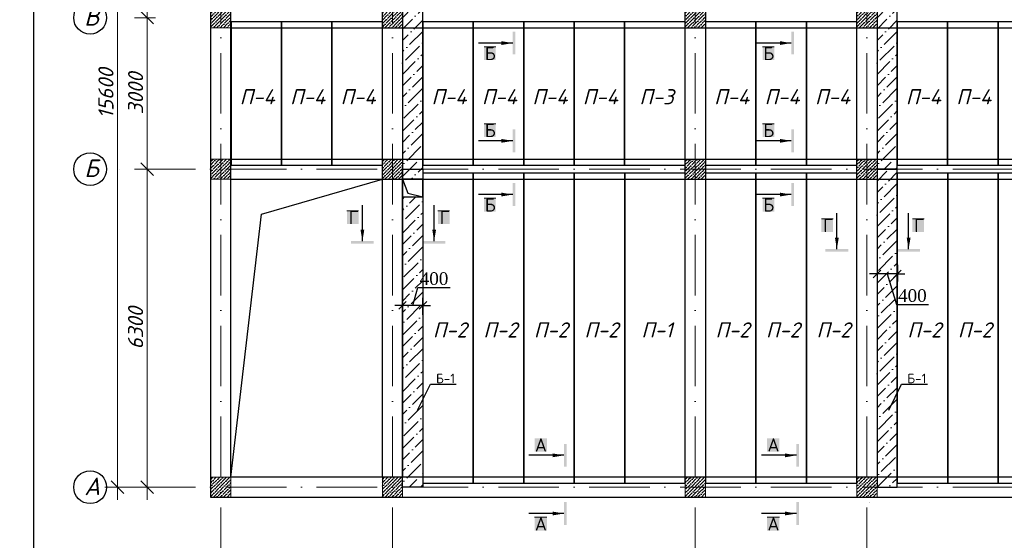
# Model space of a CAD drawing. Header units: millimetres. Extents: x 363306 to 7757304, y 1022887 to 1207196.
# Tile 592 of 656: x 2043425 to 2062932, y 1068966 to 1079277. Entities that reach past the tile are written whole.
import ezdxf

# ---------------------------------------------------------------- set-up
doc = ezdxf.new("R2010")
doc.units = ezdxf.units.MM
doc.linetypes.add('ACAD_ISO10W100', pattern=[18, 12, -3, 0, -3])
for name, color, linetype, lineweight in [('.', 7, 'Continuous', 15), ('PLAN', 250, 'Continuous', 25), ('размеры', 12, 'Continuous', 15)]:
    doc.layers.add(name, color=color, linetype=linetype, lineweight=lineweight)
for name, color, linetype in [('0 @ 100', 7, 'Continuous'), ('PDF3_0', 7, 'Continuous'), ('PDF3_Text', 7, 'Continuous')]:
    doc.layers.add(name, color=color, linetype=linetype)
doc.styles.add('Arial Gyr', font='arial.ttf')
doc.styles.add('iso', font='isocpeur.TTF')
doc.styles.add('PDF ISOCPEUR', font='isocpeur.TTF')
doc.styles.add('PDF ISOCPEUR Italic', font='isocpeui.ttf')
doc.styles.get("Standard").update_dxf_attribs({"font": 'isocpeui.ttf'})
doc.styles.add('WMF-Times New Roman0', font='times.ttf')
doc.styles.add('ГОСТ 2.304', font='isocpeui.ttf')
doc.dimstyles.new('12121212', dxfattribs={"dimtxt": 200, "dimasz": 200, "dimexe": 200, "dimexo": 100, "dimgap": 100, "dimtad": 1, "dimdec": 0, "dimzin": 0, "dimdsep": 46, "dimtxsty": 'Standard', "dimblk": 'OBLIQUE', "dimcen": 200, "dimdle": 200, "dimclrd": 5, "dimclre": 5, "dimclrt": 5, "dimadec": 0, "dimazin": 0, "dimtfac": 1, "dimtdec": 0, "dimtofl": 0, "dimtmove": 1, "dimatfit": 3, "dimldrblk": 'OBLIQUE', "dimfxl": 0, "dimtolj": 1, "dimtzin": 0, "dimlwd": 9, "dimlwe": 9, "dimarcsym": 0})
doc.dimstyles.new('Copy of 9580548', dxfattribs={"dimtxt": 150, "dimasz": 150, "dimexe": 150, "dimexo": 20, "dimgap": 80, "dimtad": 1, "dimtxsty": 'Arial Gyr', "dimblk": 'OBLIQUE', "dimcen": 5, "dimdle": 150, "dimadec": 0, "dimazin": 0, "dimtfac": 1, "dimtmove": 0, "dimatfit": 1, "dimldrblk": 'OBLIQUE', "dimfxl": 0, "dimarcsym": 0})
pattern_1 = [(45, (2051009.86, 1079317.01), (84.19, 308.6963), [396.875, -79.375, 0, -79.375])]

# ---------------------------------------------------------------- blocks, each defined once
blk = doc.blocks.new('_Oblique')
at = {"color": 0, "linetype": 'ByBlock', "lineweight": -2}
blk.add_line((-0.5, -0.5), (0.5, 0.5), dxfattribs=at)
blk = doc.blocks.new('*D2168')
at = {"color": 5, "lineweight": 9, "transparency": 16777216}
for p, q in [((2045951, 1069767), (2045951, 1076567)), ((2046116, 1076317), (2045701, 1076317)), ((2046116, 1070017), (2045701, 1070017))]:
    blk.add_line(p, q, dxfattribs=at)
at = {"layer": 'Defpoints', "color": 0, "lineweight": 30, "transparency": 16777216}
for p in [(2045951, 1076317), (2046216, 1076317), (2046216, 1070017)]:
    blk.add_point(p, dxfattribs=at)
at = {"color": 5, "lineweight": 9, "transparency": 16777216, "xscale": 250, "yscale": 250, "zscale": 250}
for p, rotation in [((2045951, 1076317), 90), ((2045951, 1070017), 270)]:
    blk.add_blockref('_Oblique', p, dxfattribs=dict(at, rotation=rotation))
at = {"color": 5, "lineweight": 40, "transparency": 16777216, "insert": (2045721, 1073167), "char_height": 300, "attachment_point": 5, "rotation": 90}
blk.add_mtext('\\A1;6300', dxfattribs=at)
blk = doc.blocks.new('*D2169')
at = {"color": 5, "lineweight": 9, "transparency": 16777216}
for p, q in [((2045951, 1079567), (2045951, 1076067)), ((2046116, 1079317), (2045701, 1079317)), ((2046116, 1076317), (2045701, 1076317))]:
    blk.add_line(p, q, dxfattribs=at)
at = {"layer": 'Defpoints', "color": 0, "lineweight": 30, "transparency": 16777216}
for p in [(2046216, 1079317), (2045951, 1076317), (2046216, 1076317)]:
    blk.add_point(p, dxfattribs=at)
at = {"color": 5, "lineweight": 9, "transparency": 16777216, "xscale": 250, "yscale": 250, "zscale": 250}
for p, rotation in [((2045951, 1079317), 90), ((2045951, 1076317), 270)]:
    blk.add_blockref('_Oblique', p, dxfattribs=dict(at, rotation=rotation))
at = {"color": 5, "lineweight": 40, "transparency": 16777216, "insert": (2045721, 1077817), "char_height": 300, "attachment_point": 5, "rotation": 90}
blk.add_mtext('\\A1;3000', dxfattribs=at)
blk = doc.blocks.new('*D2170')
at = {"color": 5, "lineweight": 9, "transparency": 16777216}
for p, q in [((2045951, 1085867), (2045951, 1079067)), ((2046116, 1085617), (2045701, 1085617)), ((2046116, 1079317), (2045701, 1079317))]:
    blk.add_line(p, q, dxfattribs=at)
at = {"layer": 'Defpoints', "color": 0, "lineweight": 30, "transparency": 16777216}
for p in [(2046216, 1085617), (2045951, 1079317), (2046216, 1079317)]:
    blk.add_point(p, dxfattribs=at)
at = {"color": 5, "lineweight": 9, "transparency": 16777216, "xscale": 250, "yscale": 250, "zscale": 250}
for p, rotation in [((2045951, 1085617), 90), ((2045951, 1079317), 270)]:
    blk.add_blockref('_Oblique', p, dxfattribs=dict(at, rotation=rotation))
at = {"color": 5, "lineweight": 40, "transparency": 16777216, "insert": (2045721, 1082467), "char_height": 300, "attachment_point": 5, "rotation": 90}
blk.add_mtext('\\A1;6300', dxfattribs=at)
blk = doc.blocks.new('*D2171')
at = {"color": 5, "lineweight": 9, "transparency": 16777216}
for p, q in [((2045364, 1085867), (2045364, 1069767)), ((2045871, 1085617), (2045114, 1085617)), ((2045871, 1070017), (2045114, 1070017))]:
    blk.add_line(p, q, dxfattribs=at)
at = {"layer": 'Defpoints', "color": 0, "lineweight": 30, "transparency": 16777216}
for p in [(2045971, 1085617), (2045364, 1070017), (2045971, 1070017)]:
    blk.add_point(p, dxfattribs=at)
at = {"color": 5, "lineweight": 9, "transparency": 16777216, "xscale": 250, "yscale": 250, "zscale": 250}
for p, rotation in [((2045364, 1085617), 90), ((2045364, 1070017), 270)]:
    blk.add_blockref('_Oblique', p, dxfattribs=dict(at, rotation=rotation))
at = {"color": 5, "lineweight": 40, "transparency": 16777216, "insert": (2045134, 1077817), "char_height": 300, "attachment_point": 5, "rotation": 90}
blk.add_mtext('\\A1;15600', dxfattribs=at)
blk = doc.blocks.new('*D2176')
at = {"color": 0, "linetype": 'ByBlock', "lineweight": -2, "transparency": 16777216}
for p, q in [((2051211, 1073619), (2051316, 1073971)), ((2051316, 1073971), (2051951, 1073971)), ((2051009, 1073440), (2051009, 1073769)), ((2051413, 1073440), (2051413, 1073769)), ((2051009, 1073619), (2050859, 1073619)), ((2051413, 1073619), (2051009, 1073619)), ((2051413, 1073619), (2051009, 1073619)), ((2051413, 1073619), (2051563, 1073619))]:
    blk.add_line(p, q, dxfattribs=at)
at = {"layer": 'Defpoints', "color": 0, "linetype": 'ByBlock', "lineweight": 30, "transparency": 16777216}
for p in [(2051009, 1073619), (2051009, 1073420), (2051413, 1073420)]:
    blk.add_point(p, dxfattribs=at)
at = {"color": 0, "linetype": 'ByBlock', "lineweight": -2, "transparency": 16777216, "xscale": 150, "yscale": 150, "zscale": 150}
blk.add_blockref('_Oblique', (2051009, 1073619), dxfattribs=at)
at = {"color": 0, "linetype": 'ByBlock', "lineweight": -2, "transparency": 16777216, "xscale": 150, "yscale": 150, "zscale": 150, "rotation": 180}
blk.add_blockref('_Oblique', (2051413, 1073619), dxfattribs=at)
at = {"color": 0, "linetype": 'ByBlock', "lineweight": 0, "transparency": 16777216, "insert": (2051634, 1074148), "char_height": 250, "attachment_point": 5, "style": 'WMF-Times New Roman0'}
blk.add_mtext('400', dxfattribs=at)
blk = doc.blocks.new('*D2179')
at = {"color": 0, "linetype": 'ByBlock', "lineweight": -2, "transparency": 16777216}
for p, q in [((2060410, 1074421), (2060410, 1074092)), ((2060813, 1074421), (2060813, 1074092)), ((2060410, 1074242), (2060260, 1074242)), ((2060813, 1074242), (2060410, 1074242)), ((2060813, 1074242), (2060410, 1074242)), ((2060612, 1074242), (2060794, 1073635)), ((2060813, 1074242), (2060963, 1074242)), ((2060794, 1073635), (2061428, 1073635))]:
    blk.add_line(p, q, dxfattribs=at)
at = {"layer": 'Defpoints', "color": 0, "linetype": 'ByBlock', "lineweight": 30, "transparency": 16777216}
for p in [(2060410, 1074441), (2060813, 1074441), (2060410, 1074242)]:
    blk.add_point(p, dxfattribs=at)
at = {"color": 0, "linetype": 'ByBlock', "lineweight": -2, "transparency": 16777216, "xscale": 150, "yscale": 150, "zscale": 150}
blk.add_blockref('_Oblique', (2060410, 1074242), dxfattribs=at)
at = {"color": 0, "linetype": 'ByBlock', "lineweight": -2, "transparency": 16777216, "xscale": 150, "yscale": 150, "zscale": 150, "rotation": 180}
blk.add_blockref('_Oblique', (2060813, 1074242), dxfattribs=at)
at = {"color": 0, "linetype": 'ByBlock', "lineweight": 0, "transparency": 16777216, "insert": (2061111, 1073812), "char_height": 250, "attachment_point": 5, "style": 'WMF-Times New Roman0'}
blk.add_mtext('400', dxfattribs=at)

msp = doc.modelspace()

# ---------------------------------------------------------------- hatches: boundary and pattern name
at = {"layer": '.', "ltscale": 100, "true_color": 0x636466}
h = msp.add_hatch(dxfattribs=at)
h.set_pattern_fill('ANSI36', color=251, scale=50)
h.set_pattern_definition(pattern_1)
h.paths.add_polyline_path([(2051409.859, 1085617.008), (2051009.859, 1085617.008), (2051009.859, 1085417.008), (2051409.859, 1085417.008)])
h.paths.add_polyline_path([(2051409.859, 1085417.008), (2051009.859, 1085417.008), (2051009.859, 1079867.008), (2051409.859, 1079867.008)])
h.paths.add_polyline_path([(2051409.859, 1079517.008), (2051009.859, 1079517.008), (2051009.859, 1076317.008), (2051409.859, 1076317.008)])
h = msp.add_hatch(dxfattribs=at)
h.set_pattern_fill('ANSI36', color=251, scale=50)
h.set_pattern_definition([(45, (2060409.86, 1079317.01), (84.19, 308.6963), [396.875, -79.375, 0, -79.375])])
h.paths.add_polyline_path([(2060809.859, 1085617.008), (2060409.859, 1085617.008), (2060409.859, 1085417.008), (2060809.859, 1085417.008)])
h.paths.add_polyline_path([(2060809.859, 1085417.008), (2060409.859, 1085417.008), (2060409.859, 1079867.008), (2060809.859, 1079867.008)])
h.paths.add_polyline_path([(2060809.859, 1079517.008), (2060409.859, 1079517.008), (2060409.859, 1076317.008), (2060809.859, 1076317.008)])
h = msp.add_hatch(dxfattribs=at)
h.set_pattern_fill('ANSI36', color=251, scale=50)
h.set_pattern_definition(pattern_1)
h.paths.add_polyline_path([(2051409.859, 1070017.008), (2051009.859, 1070017.008), (2051009.859, 1070217.008), (2051409.859, 1070217.008)])
h.paths.add_polyline_path([(2051409.859, 1070217.008), (2051009.859, 1070217.008), (2051009.859, 1075767.008), (2051409.859, 1075767.008)])
h.paths.add_polyline_path([(2051409.859, 1076117.008), (2051009.859, 1076117.008), (2051009.859, 1076317.008), (2051409.859, 1076317.008)])
h = msp.add_hatch(dxfattribs=at)
h.set_pattern_fill('ANSI36', color=251, scale=50)
h.set_pattern_definition([(45, (2060410.74, 1070017.01), (84.19, 308.6963), [396.875, -79.375, 0, -79.375])])
h.paths.add_polyline_path([(2060810.74, 1076317.008), (2060410.74, 1076317.008), (2060410.74, 1076117.008), (2060810.74, 1076117.008)])
h.paths.add_polyline_path([(2060810.74, 1076117.008), (2060410.74, 1076117.008), (2060410.74, 1070217.008), (2060810.74, 1070217.008)])
h.paths.add_polyline_path([(2060810.74, 1070217.008), (2060410.74, 1070217.008), (2060410.74, 1070017.008), (2060810.74, 1070017.008)])
at = {"ltscale": 100}
h = msp.add_hatch(dxfattribs=at)
h.set_pattern_fill('ANSI36', color=256, scale=15, style=0)
h.set_pattern_definition([(45, (-14970552.69, 10262347.01), (25.25697034, 92.60889125), [119.0625, -23.8125, 0, -23.8125])])
h.paths.add_polyline_path([(2047609.859, 1079517.008), (2047209.859, 1079517.008), (2047209.859, 1079117.008), (2047609.859, 1079117.008)])
h = msp.add_hatch(dxfattribs=at)
h.set_pattern_fill('ANSI36', color=256, scale=15, style=0)
h.set_pattern_definition([(45, (-14973952.69, 10262347.01), (25.25697034, 92.60889125), [119.0625, -23.8125, 0, -23.8125])])
h.paths.add_polyline_path([(2051009.859, 1079517.008), (2050609.859, 1079517.008), (2050609.859, 1079117.008), (2051009.859, 1079117.008)])
h = msp.add_hatch(dxfattribs=at)
h.set_pattern_fill('ANSI36', color=256, scale=15, style=0)
h.set_pattern_definition([(45, (-14987152.69, 10262347.01), (25.25697034, 92.60889125), [119.0625, -23.8125, 0, -23.8125])])
h.paths.add_polyline_path([(2057009.859, 1079517.008), (2056609.859, 1079517.008), (2056609.859, 1079117.008), (2057009.859, 1079117.008)])
h = msp.add_hatch(dxfattribs=at)
h.set_pattern_fill('ANSI36', color=256, scale=15, style=0)
h.set_pattern_definition([(45, (-14983752.69, 10262347.01), (25.25697034, 92.60889125), [119.0625, -23.8125, 0, -23.8125])])
h.paths.add_polyline_path([(2060409.859, 1079517.008), (2060009.859, 1079517.008), (2060009.859, 1079117.008), (2060409.859, 1079117.008)])
h = msp.add_hatch(dxfattribs=at)
h.set_pattern_fill('ANSI36', color=256, scale=15, style=0)
h.set_pattern_definition([(45, (-14970552.69, 10259347.01), (25.25697034, 92.60889125), [119.0625, -23.8125, 0, -23.8125])])
h.paths.add_polyline_path([(2047609.859, 1076517.008), (2047209.859, 1076517.008), (2047209.859, 1076117.008), (2047609.859, 1076117.008)])
h = msp.add_hatch(dxfattribs=at)
h.set_pattern_fill('ANSI36', color=256, scale=15, style=0)
h.set_pattern_definition([(45, (-14973952.69, 10259347.01), (25.25697034, 92.60889125), [119.0625, -23.8125, 0, -23.8125])])
h.paths.add_polyline_path([(2051009.859, 1076517.008), (2050609.859, 1076517.008), (2050609.859, 1076117.008), (2051009.859, 1076117.008)])
h = msp.add_hatch(dxfattribs=at)
h.set_pattern_fill('ANSI36', color=256, scale=15, style=0)
h.set_pattern_definition([(45, (-14987152.69, 10259347.01), (25.25697034, 92.60889125), [119.0625, -23.8125, 0, -23.8125])])
h.paths.add_polyline_path([(2057009.859, 1076517.008), (2056609.859, 1076517.008), (2056609.859, 1076117.008), (2057009.859, 1076117.008)])
h = msp.add_hatch(dxfattribs=at)
h.set_pattern_fill('ANSI36', color=256, scale=15, style=0)
h.set_pattern_definition([(45, (-14983752.69, 10259347.01), (25.25697034, 92.60889125), [119.0625, -23.8125, 0, -23.8125])])
h.paths.add_polyline_path([(2060409.859, 1076517.008), (2060009.859, 1076517.008), (2060009.859, 1076117.008), (2060409.859, 1076117.008)])
h = msp.add_hatch(dxfattribs=at)
h.set_pattern_fill('ANSI36', color=256, scale=15, style=0)
h.set_pattern_definition([(45, (-14996552.69, 10253047.01), (25.25697034, 92.60889125), [119.0625, -23.8125, 0, -23.8125])])
h.paths.add_polyline_path([(2047609.859, 1070217.008), (2047209.859, 1070217.008), (2047209.859, 1069817.008), (2047609.859, 1069817.008)])
h = msp.add_hatch(dxfattribs=at)
h.set_pattern_fill('ANSI36', color=256, scale=15, style=0)
h.set_pattern_definition([(45, (-14993152.69, 10253047.01), (25.25697034, 92.60889125), [119.0625, -23.8125, 0, -23.8125])])
h.paths.add_polyline_path([(2051009.859, 1070217.008), (2050609.859, 1070217.008), (2050609.859, 1069817.008), (2051009.859, 1069817.008)])
h = msp.add_hatch(dxfattribs=at)
h.set_pattern_fill('ANSI36', color=256, scale=15, style=0)
h.set_pattern_definition([(45, (-14987152.69, 10253047.01), (25.25697034, 92.60889125), [119.0625, -23.8125, 0, -23.8125])])
h.paths.add_polyline_path([(2057009.859, 1070217.008), (2056609.859, 1070217.008), (2056609.859, 1069817.008), (2057009.859, 1069817.008)])
h = msp.add_hatch(dxfattribs=at)
h.set_pattern_fill('ANSI36', color=256, scale=15, style=0)
h.set_pattern_definition([(45, (-14983752.69, 10253047.01), (25.25697034, 92.60889125), [119.0625, -23.8125, 0, -23.8125])])
h.paths.add_polyline_path([(2060409.859, 1070217.008), (2060009.859, 1070217.008), (2060009.859, 1069817.008), (2060409.859, 1069817.008)])

# ---------------------------------------------------------------- linework, layer by layer
at = {"color": 1, "linetype": 'ACAD_ISO10W100', "lineweight": 9, "ltscale": 100}
for p, q in [((2047409.859, 1085817.008, 0), (2047409.859, 1067141.462, 0)), ((2050809.859, 1085817.008, 0), (2050809.859, 1067141.462, 0)), ((2056809.859, 1085817.008, 0), (2056809.859, 1067141.462, 0)), ((2060209.859, 1085817.008, 0), (2060209.859, 1067141.462, 0)), ((2073909.859, 1076317.008, 0), (2045144.824, 1076317.008, 0)), ((2073909.859, 1070017.008, 0), (2045144.824, 1070017.008, 0))]:
    msp.add_line(p, q, dxfattribs=at)
at = {"color": 0, "ltscale": 100}
for p, q in [((2050609.859, 1070217.008, 0), (2050609.859, 1085417.008, 0)), ((2051009.859, 1085417.008, 0), (2051009.859, 1070217.008, 0)), ((2056609.859, 1070217.008, 0), (2056609.859, 1085417.008, 0)), ((2057009.859, 1085417.008, 0), (2057009.859, 1070217.008, 0)), ((2060009.859, 1070217.008, 0), (2060009.859, 1085417.008, 0)), ((2060409.859, 1085417.008, 0), (2060409.859, 1070217.008, 0)), ((2047609.859, 1079117.008, 0), (2073509.859, 1079117.008, 0)), ((2047609.859, 1076517.008, 0), (2073509.859, 1076517.008, 0)), ((2047609.859, 1076117.008, 0), (2073509.859, 1076117.008, 0)), ((2048215.184, 1075423.31, 0), (2050609.859, 1076117.008, 0)), ((2051009.859, 1076117.008, 0), (2051117.15, 1075844.747, 0)), ((2051117.15, 1075844.747, 0), (2051409.859, 1075767.008, 0)), ((2047609.859, 1070217.008, 0), (2048215.184, 1075423.31, 0))]:
    msp.add_line(p, q, dxfattribs=at)
at = {"color": 5, "lineweight": 30}
msp.add_lwpolyline([(2043706.348, 1088178.072), (2083206.348, 1088178.072), (2083206.348, 1059478.072), (2043706.348, 1059478.072)], close=True, dxfattribs=at)
at = {"color": 0, "ltscale": 100, "elevation": 0}
for points in [[(2047209.859, 1085817.008), (2073909.859, 1085817.008), (2073909.859, 1069817.008), (2047209.859, 1069817.008)], [(2073509.859, 1070217.008), (2047609.859, 1070217.008), (2047609.859, 1085417.008), (2073509.859, 1085417.008)]]:
    msp.add_lwpolyline(points, close=True, dxfattribs=at)
at = {"color": 3, "lineweight": 30, "ltscale": 100, "elevation": 0}
for points in [[(2051009.859, 1076317.008), (2051409.859, 1076317.008), (2051409.859, 1085617.008), (2051009.859, 1085617.008)], [(2060409.859, 1076317.008), (2060809.859, 1076317.008), (2060809.859, 1085617.008), (2060409.859, 1085617.008)], [(2051009.859, 1076317.008), (2051409.859, 1076317.008), (2051409.859, 1070017.008), (2051009.859, 1070017.008)], [(2060410.74, 1070017.008), (2060810.74, 1070017.008), (2060810.74, 1076317.008), (2060410.74, 1076317.008)], [(2051409.859, 1076117.008), (2051009.859, 1076117.008), (2051009.859, 1075767.008), (2051409.859, 1075767.008)]]:
    msp.add_lwpolyline(points, close=True, dxfattribs=at)
at = {"color": 252, "ltscale": 100, "elevation": 0}
for points in [[(2047609.859, 1069817.008), (2047609.859, 1069817.008)], [(2051009.859, 1069817.008), (2051009.859, 1069817.008)], [(2057009.859, 1069817.008), (2057009.859, 1069817.008)], [(2060409.859, 1069817.008), (2060409.859, 1069817.008)], [(2060259.859, 1069710.008), (2060259.859, 1069710.008)]]:
    msp.add_lwpolyline(points, dxfattribs=at)
at = {"color": 32, "ltscale": 100, "elevation": 0}
msp.add_lwpolyline([(2060259.859, 1069717.008), (2060259.859, 1069717.008)], dxfattribs=at)
at = {"layer": 'PDF3_0', "color": 177, "lineweight": 30, "true_color": 0x283188, "elevation": 0}
for points in [[(2048611.491, 1079237.008), (2047612.284, 1079237.008), (2047612.284, 1076396.78), (2048611.491, 1076396.78)], [(2049610.698, 1079237.008), (2048611.491, 1079237.008), (2048611.491, 1076396.78), (2049610.698, 1076396.78)], [(2050609.905, 1079237.008), (2049610.698, 1079237.008), (2049610.698, 1076396.78), (2050609.905, 1076396.78)], [(2052411.491, 1079237.008), (2051412.284, 1079237.008), (2051412.284, 1076396.78), (2052411.491, 1076396.78)], [(2053410.698, 1079237.008), (2052411.491, 1079237.008), (2052411.491, 1076396.78), (2053410.698, 1076396.78)], [(2054409.905, 1079237.008), (2053410.698, 1079237.008), (2053410.698, 1076396.78), (2054409.905, 1076396.78)], [(2055409.112, 1079237.008), (2054409.905, 1079237.008), (2054409.905, 1076396.78), (2055409.112, 1076396.78)], [(2056609.859, 1079237.008), (2055409.112, 1079237.008), (2055409.112, 1076396.78), (2056609.859, 1076396.78)], [(2058011.491, 1079237.008), (2057012.284, 1079237.008), (2057012.284, 1076396.78), (2058011.491, 1076396.78)], [(2059010.698, 1079237.008), (2058011.491, 1079237.008), (2058011.491, 1076396.78), (2059010.698, 1076396.78)], [(2060009.905, 1079237.008), (2059010.698, 1079237.008), (2059010.698, 1076396.78), (2060009.905, 1076396.78)], [(2061809.066, 1079237.008), (2060809.859, 1079237.008), (2060809.859, 1076396.78), (2061809.066, 1076396.78)], [(2062808.274, 1079237.008), (2061809.066, 1079237.008), (2061809.066, 1076396.78), (2062808.274, 1076396.78)], [(2063807.481, 1079237.008), (2062808.274, 1079237.008), (2062808.274, 1076396.78), (2063807.481, 1076396.78)], [(2052411.517, 1076237.083), (2051410.895, 1076237.083), (2051410.895, 1070097.881), (2052411.517, 1070097.881)], [(2053412.139, 1076237.083), (2052411.517, 1076237.083), (2052411.517, 1070097.881), (2053412.139, 1070097.881)], [(2054412.761, 1076237.083), (2053412.139, 1076237.083), (2053412.139, 1070097.881), (2054412.761, 1070097.881)], [(2055413.384, 1076237.083), (2054412.761, 1076237.083), (2054412.761, 1070097.881), (2055413.384, 1070097.881)], [(2056610.77, 1076237.083), (2055411.563, 1076237.083), (2055411.563, 1070097.881), (2056610.77, 1070097.881)], [(2058010.481, 1076237.083), (2057009.859, 1076237.083), (2057009.859, 1070097.881), (2058010.481, 1070097.881)], [(2059011.104, 1076237.083), (2058010.481, 1076237.083), (2058010.481, 1070097.881), (2059011.104, 1070097.881)], [(2060011.726, 1076237.083), (2059011.104, 1076237.083), (2059011.104, 1070097.881), (2060011.726, 1070097.881)], [(2061811.362, 1076237.083), (2060810.74, 1076237.083), (2060810.74, 1070097.881), (2061811.362, 1070097.881)], [(2062811.984, 1076237.083), (2061811.362, 1076237.083), (2061811.362, 1070097.881), (2062811.984, 1070097.881)], [(2063812.606, 1076237.083), (2062811.984, 1076237.083), (2062811.984, 1070097.881), (2063812.606, 1070097.881)]]:
    msp.add_lwpolyline(points, close=True, dxfattribs=at)
at = {"layer": 'PDF3_0', "lineweight": 25, "elevation": 0}
for points in [[(2053193.043, 1078813.494), (2052514.159, 1078813.494)], [(2058710.737, 1078813.494), (2058031.853, 1078813.494)], [(2053193.043, 1076877.232), (2052514.159, 1076877.232)], [(2058710.737, 1076877.232), (2058031.853, 1076877.232)], [(2053193.043, 1075813.494), (2052514.159, 1075813.494)], [(2058710.737, 1075813.494), (2058031.853, 1075813.494)], [(2050215.342, 1074893.618), (2050215.342, 1075606.369)], [(2051635.65, 1074893.618), (2051635.65, 1075606.369)], [(2059615.187, 1074732.687), (2059615.187, 1075445.438)], [(2061035.495, 1074732.687), (2061035.495, 1075445.438)], [(2051306.092, 1071540.589), (2051560.903, 1072059.997), (2052074.114, 1072059.997)], [(2060643.086, 1071540.589), (2060897.897, 1072059.997), (2061411.108, 1072059.997)], [(2054207.88, 1070649.585), (2053512.063, 1070649.585)], [(2058814.847, 1070649.585), (2058119.03, 1070649.585)], [(2054207.88, 1069496.56), (2053512.063, 1069496.56)], [(2058814.847, 1069496.56), (2058119.03, 1069496.56)]]:
    msp.add_lwpolyline(points, dxfattribs=at)
at = {"layer": 'PDF3_0', "color": 7, "lineweight": 0, "true_color": 0xffffff, "elevation": 0}
for points in [[(2052626.537, 1078739.602), (2052855.91, 1078739.602)], [(2058144.231, 1078739.602), (2058373.604, 1078739.602)], [(2052626.537, 1077215.904), (2052855.91, 1077215.904)], [(2058144.231, 1077215.904), (2058373.604, 1077215.904)], [(2052626.537, 1075739.602), (2052855.91, 1075739.602)], [(2058144.231, 1075739.602), (2058373.604, 1075739.602)], [(2049908.998, 1075492.452), (2050139.911, 1075492.452)], [(2051711.081, 1075492.452), (2051941.994, 1075492.452)], [(2059308.843, 1075331.521), (2059539.756, 1075331.521)], [(2061110.926, 1075331.521), (2061341.839, 1075331.521)], [(2053624.44, 1069422.668), (2053869.208, 1069422.668)], [(2058231.408, 1069422.668), (2058476.175, 1069422.668)]]:
    msp.add_lwpolyline(points, dxfattribs=at)
at = {"layer": 'PDF3_0', "transparency": 33554559}
for points in [[(2053245.383, 1078588.739, 0), (2053245.383, 1079039.788, 0), (2053193.043, 1078588.739, 0)], [(2053245.383, 1079039.788, 0), (2053193.043, 1078588.739, 0), (2053193.043, 1079039.788, 0)], [(2058763.077, 1078588.739, 0), (2058763.077, 1079039.788, 0), (2058710.737, 1078588.739, 0)], [(2058763.077, 1079039.788, 0), (2058710.737, 1078588.739, 0), (2058710.737, 1079039.788, 0)], [(2053193.043, 1078813.494, 0), (2052968.288, 1078851.979, 0), (2052968.288, 1078776.548, 0)], [(2058710.737, 1078813.494, 0), (2058485.982, 1078851.979, 0), (2058485.982, 1078776.548, 0)], [(2053193.043, 1077103.527, 0), (2053193.043, 1076652.477, 0), (2053245.383, 1077103.527, 0)], [(2053193.043, 1076652.477, 0), (2053245.383, 1077103.527, 0), (2053245.383, 1076652.477, 0)], [(2058710.737, 1077103.527, 0), (2058710.737, 1076652.477, 0), (2058763.077, 1077103.527, 0)], [(2058710.737, 1076652.477, 0), (2058763.077, 1077103.527, 0), (2058763.077, 1076652.477, 0)], [(2053193.043, 1076877.232, 0), (2052968.288, 1076915.718, 0), (2052968.288, 1076840.286, 0)], [(2058710.737, 1076877.232, 0), (2058485.982, 1076915.718, 0), (2058485.982, 1076840.286, 0)], [(2053245.383, 1075588.739, 0), (2053245.383, 1076039.788, 0), (2053193.043, 1075588.739, 0)], [(2053245.383, 1076039.788, 0), (2053193.043, 1075588.739, 0), (2053193.043, 1076039.788, 0)], [(2058763.077, 1075588.739, 0), (2058763.077, 1076039.788, 0), (2058710.737, 1075588.739, 0)], [(2058763.077, 1076039.788, 0), (2058710.737, 1075588.739, 0), (2058710.737, 1076039.788, 0)], [(2053193.043, 1075813.494, 0), (2052968.288, 1075851.979, 0), (2052968.288, 1075776.548, 0)], [(2058710.737, 1075813.494, 0), (2058485.982, 1075851.979, 0), (2058485.982, 1075776.548, 0)], [(2050215.342, 1074893.618, 0), (2050252.289, 1075118.373, 0), (2050176.857, 1075118.373, 0)], [(2051635.65, 1074893.618, 0), (2051674.135, 1075118.373, 0), (2051598.704, 1075118.373, 0)], [(2049989.048, 1074841.278, 0), (2050440.098, 1074841.278, 0), (2049989.048, 1074893.618, 0)], [(2050440.098, 1074841.278, 0), (2049989.048, 1074893.618, 0), (2050440.098, 1074893.618, 0)], [(2051860.405, 1074893.618, 0), (2051410.895, 1074893.618, 0), (2051860.405, 1074841.278, 0)], [(2051410.895, 1074893.618, 0), (2051860.405, 1074841.278, 0), (2051410.895, 1074841.278, 0)], [(2059615.187, 1074732.687, 0), (2059652.133, 1074957.442, 0), (2059576.702, 1074957.442, 0)], [(2061035.495, 1074732.687, 0), (2061073.98, 1074957.442, 0), (2060998.549, 1074957.442, 0)], [(2059388.893, 1074680.347, 0), (2059839.943, 1074680.347, 0), (2059388.893, 1074732.687, 0)], [(2059839.943, 1074680.347, 0), (2059388.893, 1074732.687, 0), (2059839.943, 1074732.687, 0)], [(2061260.25, 1074732.687, 0), (2060810.74, 1074732.687, 0), (2061260.25, 1074680.347, 0)], [(2060810.74, 1074732.687, 0), (2061260.25, 1074680.347, 0), (2060810.74, 1074680.347, 0)], [(2054207.88, 1070874.34, 0), (2054207.88, 1070424.83, 0), (2054260.22, 1070874.34, 0)], [(2054207.88, 1070424.83, 0), (2054260.22, 1070874.34, 0), (2054260.22, 1070424.83, 0)], [(2058814.847, 1070874.34, 0), (2058814.847, 1070424.83, 0), (2058867.188, 1070874.34, 0)], [(2058814.847, 1070424.83, 0), (2058867.188, 1070874.34, 0), (2058867.188, 1070424.83, 0)], [(2054207.88, 1070649.585, 0), (2053981.586, 1070686.531, 0), (2053981.586, 1070611.099, 0)], [(2058814.847, 1070649.585, 0), (2058588.553, 1070686.531, 0), (2058588.553, 1070611.099, 0)], [(2054260.22, 1069271.805, 0), (2054260.22, 1069722.855, 0), (2054207.88, 1069271.805, 0)], [(2054260.22, 1069722.855, 0), (2054207.88, 1069271.805, 0), (2054207.88, 1069722.855, 0)], [(2058867.188, 1069271.805, 0), (2058867.188, 1069722.855, 0), (2058814.847, 1069271.805, 0)], [(2058867.188, 1069722.855, 0), (2058814.847, 1069271.805, 0), (2058814.847, 1069722.855, 0)], [(2054207.88, 1069496.56, 0), (2053981.586, 1069535.046, 0), (2053981.586, 1069459.614, 0)], [(2058814.847, 1069496.56, 0), (2058588.553, 1069535.046, 0), (2058588.553, 1069459.614, 0)]]:
    msp.add_solid(points, dxfattribs=at)
at = {"layer": 'PDF3_0', "color": 7, "true_color": 0xffffff, "transparency": 33554559}
for points in [[(2052626.537, 1078476.361, 0), (2052855.91, 1078476.361, 0), (2052626.537, 1078739.602, 0)], [(2052855.91, 1078476.361, 0), (2052626.537, 1078739.602, 0), (2052855.91, 1078739.602, 0)], [(2058144.231, 1078476.361, 0), (2058373.604, 1078476.361, 0), (2058144.231, 1078739.602, 0)], [(2058373.604, 1078476.361, 0), (2058144.231, 1078739.602, 0), (2058373.604, 1078739.602, 0)], [(2052626.537, 1076952.664, 0), (2052855.91, 1076952.664, 0), (2052626.537, 1077215.904, 0)], [(2052855.91, 1076952.664, 0), (2052626.537, 1077215.904, 0), (2052855.91, 1077215.904, 0)], [(2058144.231, 1076952.664, 0), (2058373.604, 1076952.664, 0), (2058144.231, 1077215.904, 0)], [(2058373.604, 1076952.664, 0), (2058144.231, 1077215.904, 0), (2058373.604, 1077215.904, 0)], [(2052626.537, 1075476.361, 0), (2052855.91, 1075476.361, 0), (2052626.537, 1075739.602, 0)], [(2052855.91, 1075476.361, 0), (2052626.537, 1075739.602, 0), (2052855.91, 1075739.602, 0)], [(2058144.231, 1075476.361, 0), (2058373.604, 1075476.361, 0), (2058144.231, 1075739.602, 0)], [(2058373.604, 1075476.361, 0), (2058144.231, 1075739.602, 0), (2058373.604, 1075739.602, 0)], [(2049908.998, 1075230.751, 0), (2050139.911, 1075230.751, 0), (2049908.998, 1075492.452, 0)], [(2050139.911, 1075230.751, 0), (2049908.998, 1075492.452, 0), (2050139.911, 1075492.452, 0)], [(2051711.081, 1075230.751, 0), (2051941.994, 1075230.751, 0), (2051711.081, 1075492.452, 0)], [(2051941.994, 1075230.751, 0), (2051711.081, 1075492.452, 0), (2051941.994, 1075492.452, 0)], [(2059308.843, 1075069.82, 0), (2059539.756, 1075069.82, 0), (2059308.843, 1075331.521, 0)], [(2059539.756, 1075069.82, 0), (2059308.843, 1075331.521, 0), (2059539.756, 1075331.521, 0)], [(2061110.926, 1075069.82, 0), (2061341.839, 1075069.82, 0), (2061110.926, 1075331.521, 0)], [(2061341.839, 1075069.82, 0), (2061110.926, 1075331.521, 0), (2061341.839, 1075331.521, 0)], [(2053624.44, 1070723.477, 0), (2053869.208, 1070723.477, 0), (2053624.44, 1070986.718, 0)], [(2053869.208, 1070723.477, 0), (2053624.44, 1070986.718, 0), (2053869.208, 1070986.718, 0)], [(2058231.408, 1070723.477, 0), (2058476.175, 1070723.477, 0), (2058231.408, 1070986.718, 0)], [(2058476.175, 1070723.477, 0), (2058231.408, 1070986.718, 0), (2058476.175, 1070986.718, 0)], [(2053624.44, 1069159.427, 0), (2053869.208, 1069159.427, 0), (2053624.44, 1069422.668, 0)], [(2053869.208, 1069159.427, 0), (2053624.44, 1069422.668, 0), (2053869.208, 1069422.668, 0)], [(2058231.408, 1069159.427, 0), (2058476.175, 1069159.427, 0), (2058231.408, 1069422.668, 0)], [(2058476.175, 1069159.427, 0), (2058231.408, 1069422.668, 0), (2058476.175, 1069422.668, 0)]]:
    msp.add_solid(points, dxfattribs=at)
at = {"layer": 'PLAN', "color": 158, "lineweight": 30}
for centre in [(2044819.939, 1079317.008, 0), (2044819.939, 1076317.008, 0), (2044819.939, 1070017.008, 0)]:
    msp.add_circle(centre, 324.885, dxfattribs=at)
at = {"layer": 'размеры', "ltscale": 5, "elevation": 0}
for points in [[(2047209.859, 1079117.008), (2047609.859, 1079117.008), (2047609.859, 1079517.008), (2047209.859, 1079517.008)], [(2050609.859, 1079117.008), (2051009.859, 1079117.008), (2051009.859, 1079517.008), (2050609.859, 1079517.008)], [(2056609.859, 1079117.008), (2057009.859, 1079117.008), (2057009.859, 1079517.008), (2056609.859, 1079517.008)], [(2060009.859, 1079117.008), (2060409.859, 1079117.008), (2060409.859, 1079517.008), (2060009.859, 1079517.008)], [(2047209.859, 1076117.008), (2047609.859, 1076117.008), (2047609.859, 1076517.008), (2047209.859, 1076517.008)], [(2050609.859, 1076117.008), (2051009.859, 1076117.008), (2051009.859, 1076517.008), (2050609.859, 1076517.008)], [(2056609.859, 1076117.008), (2057009.859, 1076117.008), (2057009.859, 1076517.008), (2056609.859, 1076517.008)], [(2060009.859, 1076117.008), (2060409.859, 1076117.008), (2060409.859, 1076517.008), (2060009.859, 1076517.008)], [(2047209.859, 1069817.008), (2047609.859, 1069817.008), (2047609.859, 1070217.008), (2047209.859, 1070217.008)], [(2050609.859, 1069817.008), (2051009.859, 1069817.008), (2051009.859, 1070217.008), (2050609.859, 1070217.008)], [(2056609.859, 1069817.008), (2057009.859, 1069817.008), (2057009.859, 1070217.008), (2056609.859, 1070217.008)], [(2060009.859, 1069817.008), (2060409.859, 1069817.008), (2060409.859, 1070217.008), (2060009.859, 1070217.008)]]:
    msp.add_lwpolyline(points, close=True, dxfattribs=at)

# ---------------------------------------------------------------- texts
at = {"color": 0, "lineweight": -2, "ltscale": 5, "insert": (1348958.4, 1070865.149), "char_height": 300, "width": 17773.54363, "attachment_point": 1, "style": 'iso'}
msp.add_mtext('\\pi7162.827;{\\fISOCPEUR|b0|i1|c204|p34;Примечание:\\P\\pi0;1. \\C256;Данный лист читать совместно с листами\\C0; КP- \\P2. Горизонтальные сетки СГ-1, СГ-2, СГ-3  устраиваются по длине в стенах и в перегородках, через каждый 600 мм расстояние по высоте.\\P\\C256;3. Стены  выполнить из газоблока изготавливается автоклавным методом D600/\\PКладку выполнить с применением однорядной перевязки\\P5.Контроль качества материалов и работ выполнять согласно указаниям \\PКМК 2.01.03-19, КМК 3.03.01-98 и ППР.\\P6. Все внутренние дверные отверстие монтажировать на отм. +2,100.\\P7. Прочность клеевого состава или раствора должна обеспечить величину нормального сцепления не менее 1,2 кгс/см².}', dxfattribs=at)
at = {"layer": '0 @ 100', "color": 7, "insert": (761996.908, 1075986.433), "char_height": 318.940213, "width": 19697.5359, "attachment_point": 4, "style": 'ГОСТ 2.304'}
msp.add_mtext('\\pi5457.36288;{\\fISOCPEUR|b1|i1|c204|p34;Характеристика участка строительства:\\P\\pi0;\\P}Расчетная зимняя температура воздух 15 °С.\\PСкоростной напор ветра   - 38кг/м2.\\PВес снегового покрова    - 50кг/м2.\\PКлассификация зданий по функциональной пожарной опасности - Ф 4.1 \\PКоэффициент надежности по назначению - 0.95\\P\\P^IПроектом разработано подъёмник для мало мобильных граждан населения грузоподъемностью 250 кг. скоростью 0,25 см/с. Двери шахт подъёмника противопожарные с пределом огнестойкости El 30. Подъёмники оборудованы кабинами габаритами 1500х1500 мм, ширина дверей кабины обеспечивает проезд инвалидной коляски. Для экстренных случаев подъёмник оснащен дополнительным аккумулятором и механическим спуском для безопасного спуска пассажира в нулевую отметку. Так же в дверях подъёмника установлены замки датчики которые открываются с ключевыми картами, чтобы открыть двери подъёмника.\\P^IС внешней и внутренней стороны наружных стен предусмотрено обшивка из аквапанелей толщиной 12,5мм с утеплением из минераловатной ваты на кварцевой основе, А =0,040 Вт/мС, толщиной 100мм. (по теплотехническому расчету). Наружная отделка из органическое стекло.\\P^IПодрядчик обязан предоставить заказчику сертификаты соответствия и пожарной безопасности на фасадную систему и все применяемые в данной системе материалы и изделия.\\PКонструкции, изделия и материалы применены по действующим стандартам, ТУ, сертификатам. На путях эвакуации используются отделочные материалы, соответствующие требованиям п. 5.25 ШНК 2.01.02-04.\\PОтделка стен с внутренней стороны окраска водоэмульсионными красками светлых тонов. Во внутренней и наружной отделке использованы современные отделочные материалы используемые на территории Республики Узбекистан.\\P^IКрыша - скатная из металлических профилированных листов с полимерными покрытиями с обеих сторон толщ.0,55мм по металлическим конструкциям.\\P^IПо периметру наружных стен устраивается бетонная отмостка. Бетон кл.В 7,5 шириной 1000 мм, толщиной 50 мм по гравийному основанию толщиной 100 мм -150 мм.\\P^IВсе строительно-монтажные работы вести согласно указаний соответствующих строительных норм и проекта производства работ (П.П.Р.) на основании ШНК 3.01.01 - 03 и КМК 3.01.02 - 00.', dxfattribs=at)
at = {"layer": 'PDF3_Text'}
for s, insert, char_height, attachment_point, style in [('Б', (2052855.91, 1078476.361, 0), 262.499, 9, 'PDF ISOCPEUR'), ('Б', (2058373.604, 1078476.361, 0), 262.499, 9, 'PDF ISOCPEUR'), ('П-4', (2048478.783, 1077601.237, 0), 299.9997, 9, 'PDF ISOCPEUR Italic'), ('П-4', (2049477.99, 1077601.237, 0), 299.9997, 9, 'PDF ISOCPEUR Italic'), ('П-4', (2050477.197, 1077601.237, 0), 299.9997, 9, 'PDF ISOCPEUR Italic'), ('П-4', (2052278.783, 1077601.237, 0), 299.9997, 9, 'PDF ISOCPEUR Italic'), ('П-4', (2053277.99, 1077601.237, 0), 299.9997, 9, 'PDF ISOCPEUR Italic'), ('П-4', (2054277.197, 1077601.237, 0), 299.9997, 9, 'PDF ISOCPEUR Italic'), ('П-4', (2055276.404, 1077601.237, 0), 299.9997, 9, 'PDF ISOCPEUR Italic'), ('П-3', (2056383.565, 1077601.237, 0), 299.9997, 9, 'PDF ISOCPEUR Italic'), ('П-4', (2057878.783, 1077601.237, 0), 299.9997, 9, 'PDF ISOCPEUR Italic'), ('П-4', (2058877.99, 1077601.237, 0), 299.9997, 9, 'PDF ISOCPEUR Italic'), ('П-4', (2059877.197, 1077601.237, 0), 299.9997, 9, 'PDF ISOCPEUR Italic'), ('П-4', (2061676.358, 1077601.237, 0), 299.9997, 9, 'PDF ISOCPEUR Italic'), ('П-4', (2062675.566, 1077601.237, 0), 299.9997, 9, 'PDF ISOCPEUR Italic'), ('Б', (2052855.91, 1076952.664, 0), 262.499, 9, 'PDF ISOCPEUR'), ('Б', (2058373.604, 1076952.664, 0), 262.499, 9, 'PDF ISOCPEUR'), ('Б', (2052855.91, 1075476.361, 0), 262.499, 9, 'PDF ISOCPEUR'), ('Б', (2058373.604, 1075476.361, 0), 262.499, 9, 'PDF ISOCPEUR'), ('Г', (2050139.911, 1075230.751, 0), 262.499, 9, 'PDF ISOCPEUR'), ('Г', (2051941.994, 1075230.751, 0), 262.499, 9, 'PDF ISOCPEUR'), ('Г', (2059539.756, 1075069.82, 0), 262.499, 9, 'PDF ISOCPEUR'), ('Г', (2061341.839, 1075069.82, 0), 262.499, 9, 'PDF ISOCPEUR'), ('П-2', (2052285.285, 1072982.751, 0), 299.9997, 9, 'PDF ISOCPEUR Italic'), ('П-2', (2053285.907, 1072982.751, 0), 299.9997, 9, 'PDF ISOCPEUR Italic'), ('П-2', (2054286.529, 1072982.751, 0), 299.9997, 9, 'PDF ISOCPEUR Italic'), ('П-2', (2055287.151, 1072982.751, 0), 299.9997, 9, 'PDF ISOCPEUR Italic'), ('П-1', (2056361.384, 1072982.751, 0), 299.9997, 9, 'PDF ISOCPEUR Italic'), ('П-2', (2057884.249, 1072982.751, 0), 299.9997, 9, 'PDF ISOCPEUR Italic'), ('П-2', (2058884.871, 1072982.751, 0), 299.9997, 9, 'PDF ISOCPEUR Italic'), ('П-2', (2059885.493, 1072982.751, 0), 299.9997, 9, 'PDF ISOCPEUR Italic'), ('П-2', (2061685.13, 1072982.751, 0), 299.9997, 9, 'PDF ISOCPEUR Italic'), ('П-2', (2062685.752, 1072982.751, 0), 299.9997, 9, 'PDF ISOCPEUR Italic'), ('Б-1', (2051673.28, 1072077.665, 0), 187.4997, 7, 'PDF ISOCPEUR'), ('Б-1', (2061010.275, 1072077.665, 0), 187.4997, 7, 'PDF ISOCPEUR'), ('А', (2053869.208, 1070723.477, 0), 262.499, 9, 'PDF ISOCPEUR'), ('А', (2058476.175, 1070723.477, 0), 262.499, 9, 'PDF ISOCPEUR'), ('А', (2053869.208, 1069159.427, 0), 262.499, 9, 'PDF ISOCPEUR'), ('А', (2058476.175, 1069159.427, 0), 262.499, 9, 'PDF ISOCPEUR')]:
    msp.add_mtext(s, dxfattribs=dict(at, insert=insert, char_height=char_height, attachment_point=attachment_point, style=style))
at = {"layer": 'PLAN', "lineweight": 30, "char_height": 350, "width": 338.65741, "attachment_point": 1}
for s, insert in [('B', (2044704.156, 1079509.796, 0)), ('Б', (2044704.156, 1076509.796, 0)), ('A', (2044704.156, 1070209.796, 0))]:
    msp.add_mtext(s, dxfattribs=dict(at, insert=insert))

# ---------------------------------------------------------------- dimensions: what is measured, and where the dimension line sits
at = {"color": 12, "lineweight": 40}
for base, p1, p2, angle, picture, middle in [((2045363.91, 1070017.008, 0), (2045970.563, 1085617.008, 0), (2045970.563, 1070017.008, 0), 90, '*D2171', (2045133.91, 1077817.008, 0)), ((2045950.531, 1079317.008, 0), (2046215.594, 1085617.008, 0), (2046215.594, 1079317.008, 0), 270, '*D2170', (2045720.531, 1082467.008, 0)), ((2045950.531, 1076317.008, 0), (2046215.594, 1079317.008, 0), (2046215.594, 1076317.008, 0), 270, '*D2169', (2045720.531, 1077817.008, 0)), ((2045950.531, 1076317.008, 0), (2046215.594, 1070017.008, 0), (2046215.594, 1076317.008, 0), 90, '*D2168', (2045720.531, 1073167.008, 0))]:
    dim = msp.add_linear_dim(base=base, p1=p1, p2=p2, angle=angle, dimstyle='12121212', override={"dimtxt": 300, "dimasz": 250, "dimexe": 250, "dimgap": 80, "dimdle": 250}, dxfattribs=at)
    dim.commit()
    dim.dimension.update_dxf_attribs({"geometry": picture, "text_midpoint": middle})
at = {"linetype": 'ByBlock', "lineweight": 0}
for base, p1, p2, picture, middle in [((2060409.682, 1074241.706, 0), (2060813.442, 1074440.73, 0), (2060409.682, 1074440.61, 0), '*D2179', (2060843.509, 1073812.38, 0)), ((2051008.801, 1073618.883, 0), (2051412.562, 1073419.859, 0), (2051008.801, 1073419.98, 0), '*D2176', (2051366.33, 1074148.209, 0))]:
    dim = msp.add_linear_dim(base=base, p1=p1, p2=p2, angle=180, text='400', dimstyle='Copy of 9580548', override={"dimtxt": 250, "dimgap": 50, "dimtxsty": 'WMF-Times New Roman0', "dimtmove": 1}, dxfattribs=at)
    dim.commit()
    dim.dimension.update_dxf_attribs({"geometry": picture, "text_midpoint": middle})

doc.saveas('drawing.dxf')
